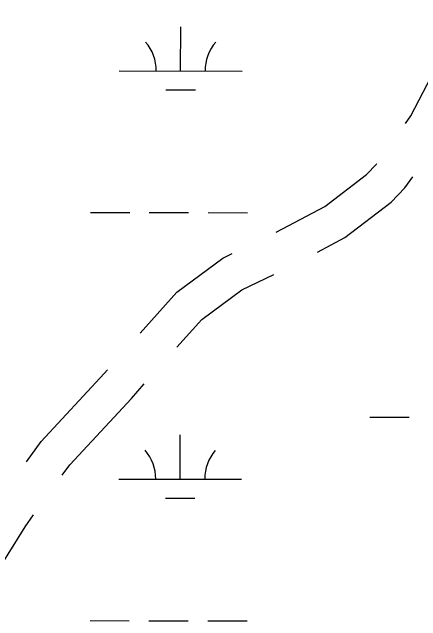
# Model space of a CAD drawing. Extents: x 3148686 to 3186545, y 916144 to 941516.
# Drawn here: x 3156597.8 to 3156930.8, y 928803.7 to 929299.8 of the extents above; entities that cross this region are included whole.
import ezdxf

# ---------------------------------------------------------------- set-up
doc = ezdxf.new("R2010")
doc.units = 0
doc.layers.add('V-ROAD-CNTR', color=7, linetype='Continuous')
doc.layers.add('V-WETL-SWMP', color=7, linetype='Continuous')

msp = doc.modelspace()

# ---------------------------------------------------------------- linework, layer by layer
at = {"layer": 'V-ROAD-CNTR'}
for points in [[(3156918.3, 929209.06), (3156922.71, 929215.24), (3156942.88, 929253.85), (3156957.23, 929293.61), (3156959.39, 929299.81)], [(3156813.03, 929120.45), (3156852.61, 929141.39), (3156886.5, 929167.48), (3156894.67, 929175.93), (3156895.07, 929176.49)], [(3156846.62, 929104.28), (3156868.9, 929116.06), (3156906.53, 929145.05), (3156917.79, 929156.68), (3156924.24, 929165.72)], [(3156702.02, 929038.09), (3156731.91, 929071.63), (3156769.46, 929099.33), (3156777.04, 929102.98)], [(3156732.01, 929026.65), (3156752.23, 929049.33), (3156785.02, 929073.52), (3156811.02, 929086.06)], [(3156609.44, 928933.24), (3156621.39, 928949.84), (3156672.69, 929005.18), (3156675.41, 929008.23)], [(3156638.63, 928922.44), (3156644.65, 928930.81), (3156694.89, 928985), (3156705.39, 928996.79)], [(3156561.63, 928805.61), (3156608.27, 928880.26), (3156615.26, 928889.98)]]:
    msp.add_lwpolyline(points, dxfattribs=at)
at = {"layer": 'V-WETL-SWMP'}
for p, q in [((3156735.07, 929251.87), (3156735.11, 929287.87)), ((3156685.07, 929251.92), (3156785.07, 929251.82)), ((3156723.05, 929236.45), (3156747.05, 929236.43)), ((3156661.54, 929136.52), (3156693.54, 929136.48)), ((3156709.54, 929136.47), (3156741.54, 929136.43)), ((3156757.54, 929136.42), (3156789.54, 929136.38)), ((3156889.36, 928969.78), (3156921.36, 928969.74)), ((3156734.72, 928919.2), (3156734.75, 928955.2)), ((3156684.72, 928919.25), (3156784.72, 928919.14)), ((3156722.7, 928903.78), (3156746.7, 928903.75)), ((3156661.19, 928803.84), (3156693.19, 928803.81)), ((3156709.19, 928803.79), (3156741.19, 928803.76)), ((3156757.19, 928803.74), (3156789.19, 928803.71))]:
    msp.add_line(p, q, dxfattribs=at)
for centre, start, end in [((3156679.83, 929252.41), 359.1678, 40.7115), ((3156790.31, 929252.29), 139.1678, 180.7115), ((3156679.47, 928919.73), 359.1678, 40.7115), ((3156789.96, 928919.61), 139.1678, 180.7115)]:
    msp.add_arc(centre, 35.25, start, end, dxfattribs=at)

doc.saveas('drawing.dxf')
